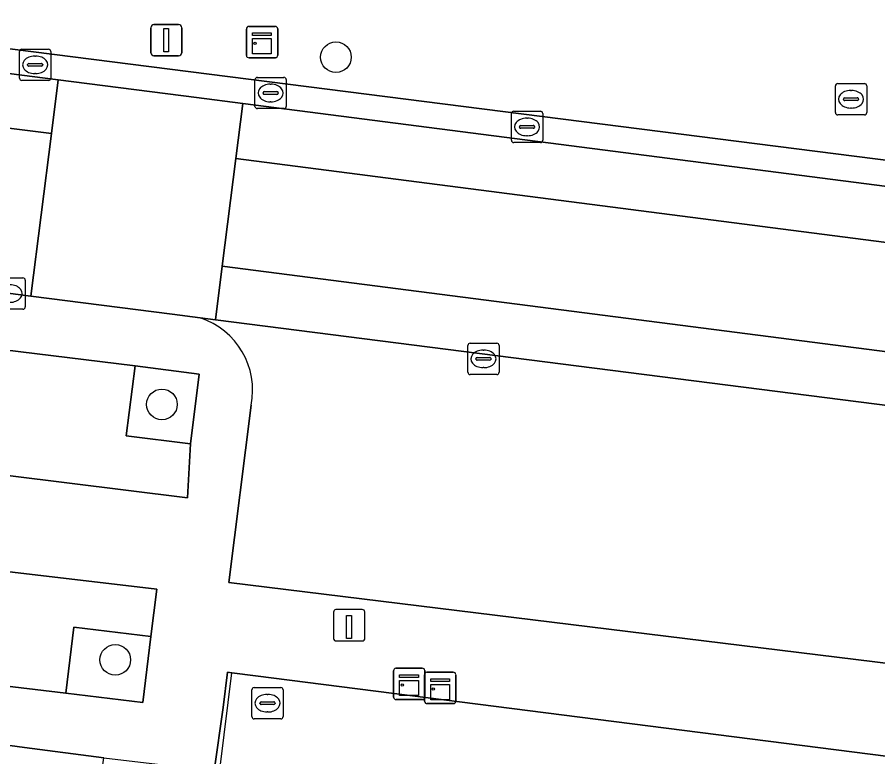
# Model space of a CAD drawing. Extents: x 161692 to 162379, y 380760 to 381678.
# Drawn here: x 162049.01 to 162076.51, y 381232.65 to 381256.26 of the extents above; entities that cross this region are included whole.
import ezdxf

# ---------------------------------------------------------------- set-up
doc = ezdxf.new("R2010")
doc.units = 0
for name, color, linetype in [('IMGEO_Boom', 7, 'Continuous'), ('IMGEO_Brandkraan', 7, 'Continuous'), ('IMGEO_Groenvoorziening', 7, 'Continuous'), ('IMGEO_Hek', 7, 'Continuous'), ('IMGEO_Kast', 7, 'Continuous'), ('IMGEO_Kolk', 7, 'Continuous'), ('IMGEO_Laadpaal', 7, 'Continuous'), ('IMGEO_Lichtmast', 7, 'Continuous'), ('IMGEO_Parkeervlak_open', 7, 'Continuous'), ('IMGEO_Rijbaan_lokaal_gesloten', 7, 'Continuous'), ('IMGEO_Rijbaan_lokaal_open', 7, 'Continuous'), ('IMGEO_Rioolput', 7, 'Continuous'), ('IMGEO_Voetpad_open', 7, 'Continuous')]:
    doc.layers.add(name, color=color, linetype=linetype)

msp = doc.modelspace()

# ---------------------------------------------------------------- linework, layer by layer
at = {"layer": 'IMGEO_Boom'}
for centre in [(162059.199, 381254.984), (162053.639, 381243.897), (162052.147, 381235.741)]:
    msp.add_circle(centre, 0.489, dxfattribs=at)
at = {"layer": 'IMGEO_Brandkraan'}
for p, q in [((162075.16, 381253.214), (162075.16, 381254.066)), ((162075.235, 381254.14), (162076.087, 381254.14)), ((162076.161, 381254.066), (162076.161, 381253.214)), ((162075.648, 381253.92), (162075.673, 381253.92)), ((162075.419, 381253.634), (162075.419, 381253.646)), ((162075.857, 381253.597), (162075.459, 381253.597)), ((162075.462, 381253.683), (162075.86, 381253.683)), ((162075.903, 381253.646), (162075.903, 381253.634)), ((162075.671, 381253.36), (162075.646, 381253.36)), ((162076.087, 381253.14), (162075.235, 381253.14))]:
    msp.add_line(p, q, dxfattribs=at)
for points in [[(162075.16, 381253.214), (162075.16, 381254.066)], [(162075.235, 381254.14), (162076.087, 381254.14)], [(162076.161, 381254.066), (162076.161, 381253.214)], [(162076.087, 381253.14), (162075.235, 381253.14)]]:
    msp.add_lwpolyline(points, dxfattribs=at)
for centre, radius, start, end in [((162075.237, 381254.064), 0.0765, 91.552, 178.448), ((162075.237, 381254.064), 0.0765, 91.552, 178.448), ((162076.085, 381254.064), 0.0765, 1.552, 88.448), ((162076.085, 381254.064), 0.0765, 1.552, 88.448), ((162075.459, 381253.643), 0.0403, 85.8775, 175.7526), ((162075.456, 381253.633), 0.0366, 178.938, 274.7102), ((162075.86, 381253.64), 0.043, 264.8664, 352.4533), ((162075.864, 381253.645), 0.0386, 1.7309, 96.639), ((162075.237, 381253.216), 0.0765, 181.552, 268.448), ((162075.237, 381253.216), 0.0765, 181.552, 268.448), ((162076.085, 381253.216), 0.0765, 271.552, 358.448), ((162076.085, 381253.216), 0.0765, 271.552, 358.448)]:
    msp.add_arc(centre, radius, start, end, dxfattribs=at)
for centre, major_axis, ratio, start_param, end_param in [((162075.647, 381253.64), (-0.387, 0.002), 0.722429, 4.712389, 7.853982), ((162075.672, 381253.64), (-0.39, 0.002), 0.717154, 1.570796, 4.712389)]:
    msp.add_ellipse(centre, major_axis=major_axis, ratio=ratio, start_param=start_param, end_param=end_param, dxfattribs=at)
at = {"layer": 'IMGEO_Groenvoorziening'}
for points in [[(162054.553, 381242.637), (162054.826, 381244.867), (162052.78, 381245.128), (162052.494, 381242.899)], [(162050.569, 381234.677), (162053.027, 381234.381), (162053.281, 381236.489), (162050.823, 381236.785)], [(162099.309, 381227.521), (162099.521, 381229.607), (162086.343, 381231.462), (162083.547, 381231.811), (162080.114, 381232.243), (162056.631, 381235.235), (162055.874, 381235.331), (162055.733, 381235.349), (162055.596, 381234.225), (162055.305, 381232.197), (162054.873, 381228.306), (162056.256, 381228.135), (162056.306, 381228.523), (162057.565, 381228.379), (162057.374, 381226.88), (162150.473, 381215.011), (162151.033, 381218.939), (162150.142, 381219.104), (162150.716, 381223.297), (162127.644, 381226.224), (162125.008, 381226.582), (162107.649, 381228.66), (162107.446, 381226.524)], [(162051.75, 381232.39), (162051.777, 381232.608), (162049.251, 381232.946), (162046.483, 381233.317), (162044.648, 381217.703), (162049.858, 381217.013)]]:
    msp.add_lwpolyline(points, close=True, dxfattribs=at)
at = {"layer": 'IMGEO_Hek'}
msp.add_lwpolyline([(162055.033, 381228.531), (162055.874, 381235.331)], dxfattribs=at)
at = {"layer": 'IMGEO_Kast'}
for p, q in [((162056.338, 381255.041), (162056.338, 381255.882)), ((162056.338, 381255.882), (162056.338, 381255.041)), ((162056.413, 381255.966), (162057.254, 381255.966)), ((162057.254, 381255.966), (162056.413, 381255.966)), ((162057.338, 381255.891), (162057.338, 381255.05)), ((162057.338, 381255.05), (162057.338, 381255.891)), ((162057.263, 381254.966), (162056.422, 381254.966)), ((162056.422, 381254.966), (162057.263, 381254.966)), ((162061.04, 381234.547), (162061.04, 381235.388)), ((162061.04, 381235.388), (162061.04, 381234.547)), ((162061.115, 381235.472), (162061.956, 381235.472)), ((162061.956, 381235.472), (162061.115, 381235.472)), ((162062.04, 381235.397), (162062.04, 381234.556)), ((162062.04, 381234.556), (162062.04, 381235.397)), ((162062.032, 381234.418), (162062.032, 381235.259)), ((162062.032, 381235.259), (162062.032, 381234.418)), ((162062.107, 381235.343), (162062.948, 381235.343)), ((162062.948, 381235.343), (162062.107, 381235.343)), ((162063.032, 381235.268), (162063.032, 381234.427)), ((162063.032, 381234.427), (162063.032, 381235.268)), ((162061.965, 381234.472), (162061.124, 381234.472)), ((162061.124, 381234.472), (162061.965, 381234.472)), ((162062.957, 381234.343), (162062.116, 381234.343)), ((162062.116, 381234.343), (162062.957, 381234.343))]:
    msp.add_line(p, q, dxfattribs=at)
for points in [[(162056.533, 381255.756), (162057.133, 381255.756), (162057.133, 381255.671), (162056.533, 381255.671), (162056.533, 381255.756)], [(162056.533, 381255.581), (162057.133, 381255.581), (162057.133, 381255.092), (162056.533, 381255.092), (162056.533, 381255.581)], [(162061.235, 381235.262), (162061.835, 381235.262), (162061.835, 381235.177), (162061.235, 381235.177), (162061.235, 381235.262)], [(162061.235, 381235.087), (162061.835, 381235.087), (162061.835, 381234.598), (162061.235, 381234.598), (162061.235, 381235.087)], [(162062.227, 381235.133), (162062.827, 381235.133), (162062.827, 381235.048), (162062.227, 381235.048), (162062.227, 381235.133)], [(162062.227, 381234.958), (162062.827, 381234.958), (162062.827, 381234.469), (162062.227, 381234.469), (162062.227, 381234.958)]]:
    msp.add_lwpolyline(points, dxfattribs=at)
for centre in [(162056.617, 381255.43), (162061.319, 381234.936), (162062.311, 381234.807)]:
    msp.add_circle(centre, 0.0377, dxfattribs=at)
for centre, start, end in [((162056.416, 381255.888), 92.4484, 184.2845), ((162056.416, 381255.888), 92.4484, 184.2845), ((162057.26, 381255.888), 2.4484, 94.2845), ((162057.26, 381255.888), 2.4484, 94.2845), ((162056.416, 381255.044), 182.4484, 274.2845), ((162056.416, 381255.044), 182.4484, 274.2845), ((162057.26, 381255.044), 272.4484, 4.2845), ((162057.26, 381255.044), 272.4484, 4.2845), ((162061.118, 381235.394), 92.4484, 184.2845), ((162061.118, 381235.394), 92.4484, 184.2845), ((162061.962, 381235.394), 2.4484, 94.2845), ((162061.962, 381235.394), 2.4484, 94.2845), ((162062.11, 381235.265), 92.4484, 184.2845), ((162062.11, 381235.265), 92.4484, 184.2845), ((162062.954, 381235.265), 2.4484, 94.2845), ((162062.954, 381235.265), 2.4484, 94.2845), ((162061.118, 381234.55), 182.4484, 274.2845), ((162061.118, 381234.55), 182.4484, 274.2845), ((162061.962, 381234.55), 272.4484, 4.2845), ((162061.962, 381234.55), 272.4484, 4.2845), ((162062.11, 381234.421), 182.4484, 274.2845), ((162062.11, 381234.421), 182.4484, 274.2845), ((162062.954, 381234.421), 272.4484, 4.2845), ((162062.954, 381234.421), 272.4484, 4.2845)]:
    msp.add_arc(centre, 0.0779, start, end, dxfattribs=at)
at = {"layer": 'IMGEO_Kolk'}
for p, q in [((162049.087, 381254.314), (162049.087, 381255.166)), ((162049.162, 381255.24), (162050.014, 381255.24)), ((162050.088, 381255.166), (162050.088, 381254.314)), ((162049.575, 381255.02), (162049.6, 381255.02)), ((162049.346, 381254.734), (162049.346, 381254.746)), ((162049.784, 381254.697), (162049.386, 381254.697)), ((162049.389, 381254.783), (162049.787, 381254.783)), ((162049.83, 381254.746), (162049.83, 381254.734)), ((162049.598, 381254.46), (162049.573, 381254.46)), ((162056.686, 381254.34), (162057.538, 381254.34)), ((162050.014, 381254.24), (162049.162, 381254.24)), ((162056.611, 381253.414), (162056.611, 381254.266)), ((162057.099, 381254.12), (162057.124, 381254.12)), ((162057.612, 381254.266), (162057.612, 381253.414)), ((162056.87, 381253.834), (162056.87, 381253.846)), ((162057.308, 381253.797), (162056.91, 381253.797)), ((162056.913, 381253.883), (162057.311, 381253.883)), ((162057.354, 381253.846), (162057.354, 381253.834)), ((162057.122, 381253.56), (162057.097, 381253.56)), ((162057.538, 381253.34), (162056.686, 381253.34)), ((162064.882, 381253.256), (162065.734, 381253.256)), ((162064.807, 381252.33), (162064.807, 381253.182)), ((162065.295, 381253.036), (162065.32, 381253.036)), ((162065.808, 381253.182), (162065.808, 381252.33)), ((162065.066, 381252.75), (162065.066, 381252.762)), ((162065.504, 381252.713), (162065.106, 381252.713)), ((162065.109, 381252.799), (162065.507, 381252.799)), ((162065.55, 381252.762), (162065.55, 381252.75)), ((162065.318, 381252.476), (162065.293, 381252.476)), ((162065.734, 381252.256), (162064.882, 381252.256)), ((162048.344, 381247.937), (162049.196, 381247.937)), ((162049.27, 381247.863), (162049.27, 381247.011)), ((162049.196, 381246.937), (162048.344, 381246.937)), ((162063.488, 381245.851), (162064.34, 381245.851)), ((162063.413, 381244.925), (162063.413, 381245.777)), ((162063.901, 381245.631), (162063.926, 381245.631)), ((162064.414, 381245.777), (162064.414, 381244.925)), ((162063.672, 381245.345), (162063.672, 381245.357)), ((162064.11, 381245.308), (162063.712, 381245.308)), ((162063.715, 381245.394), (162064.113, 381245.394)), ((162064.156, 381245.357), (162064.156, 381245.345)), ((162063.924, 381245.071), (162063.899, 381245.071)), ((162064.34, 381244.851), (162063.488, 381244.851))]:
    msp.add_line(p, q, dxfattribs=at)
for points in [[(162049.087, 381254.314), (162049.087, 381255.166)], [(162049.162, 381255.24), (162050.014, 381255.24)], [(162050.088, 381255.166), (162050.088, 381254.314)], [(162056.686, 381254.34), (162057.538, 381254.34)], [(162050.014, 381254.24), (162049.162, 381254.24)], [(162056.611, 381253.414), (162056.611, 381254.266)], [(162057.612, 381254.266), (162057.612, 381253.414)], [(162057.538, 381253.34), (162056.686, 381253.34)], [(162064.882, 381253.256), (162065.734, 381253.256)], [(162064.807, 381252.33), (162064.807, 381253.182)], [(162065.808, 381253.182), (162065.808, 381252.33)], [(162065.734, 381252.256), (162064.882, 381252.256)], [(162048.344, 381247.937), (162049.196, 381247.937)], [(162049.27, 381247.863), (162049.27, 381247.011)], [(162049.196, 381246.937), (162048.344, 381246.937)], [(162063.488, 381245.851), (162064.34, 381245.851)], [(162063.413, 381244.925), (162063.413, 381245.777)], [(162064.414, 381245.777), (162064.414, 381244.925)], [(162064.34, 381244.851), (162063.488, 381244.851)]]:
    msp.add_lwpolyline(points, dxfattribs=at)
for centre, radius, start, end in [((162049.164, 381255.164), 0.0765, 91.552, 178.448), ((162049.164, 381255.164), 0.0765, 91.552, 178.448), ((162050.012, 381255.164), 0.0765, 1.552, 88.448), ((162050.012, 381255.164), 0.0765, 1.552, 88.448), ((162049.386, 381254.743), 0.0403, 85.8775, 175.7526), ((162049.383, 381254.733), 0.0366, 178.938, 274.7102), ((162049.787, 381254.74), 0.043, 264.8664, 352.4533), ((162049.791, 381254.745), 0.0386, 1.7309, 96.639), ((162056.688, 381254.264), 0.0765, 91.552, 178.448), ((162056.688, 381254.264), 0.0765, 91.552, 178.448), ((162057.536, 381254.264), 0.0765, 1.552, 88.448), ((162057.536, 381254.264), 0.0765, 1.552, 88.448), ((162049.164, 381254.316), 0.0765, 181.552, 268.448), ((162049.164, 381254.316), 0.0765, 181.552, 268.448), ((162050.012, 381254.316), 0.0765, 271.552, 358.448), ((162050.012, 381254.316), 0.0765, 271.552, 358.448), ((162056.91, 381253.843), 0.0403, 85.8775, 175.7526), ((162056.907, 381253.833), 0.0366, 178.938, 274.7102), ((162057.311, 381253.84), 0.043, 264.8664, 352.4533), ((162057.315, 381253.845), 0.0386, 1.7309, 96.639), ((162056.688, 381253.416), 0.0765, 181.552, 268.448), ((162056.688, 381253.416), 0.0765, 181.552, 268.448), ((162057.536, 381253.416), 0.0765, 271.552, 358.448), ((162057.536, 381253.416), 0.0765, 271.552, 358.448), ((162064.884, 381253.18), 0.0765, 91.552, 178.448), ((162064.884, 381253.18), 0.0765, 91.552, 178.448), ((162065.732, 381253.18), 0.0765, 1.552, 88.448), ((162065.732, 381253.18), 0.0765, 1.552, 88.448), ((162065.106, 381252.759), 0.0403, 85.8775, 175.7526), ((162065.103, 381252.749), 0.0366, 178.938, 274.7102), ((162065.507, 381252.756), 0.043, 264.8664, 352.4533), ((162065.511, 381252.761), 0.0386, 1.7309, 96.639), ((162064.884, 381252.332), 0.0765, 181.552, 268.448), ((162064.884, 381252.332), 0.0765, 181.552, 268.448), ((162065.732, 381252.332), 0.0765, 271.552, 358.448), ((162065.732, 381252.332), 0.0765, 271.552, 358.448), ((162049.194, 381247.861), 0.0765, 1.552, 88.448), ((162049.194, 381247.861), 0.0765, 1.552, 88.448), ((162049.194, 381247.013), 0.0765, 271.552, 358.448), ((162049.194, 381247.013), 0.0765, 271.552, 358.448), ((162063.49, 381245.775), 0.0765, 91.552, 178.448), ((162063.49, 381245.775), 0.0765, 91.552, 178.448), ((162064.338, 381245.775), 0.0765, 1.552, 88.448), ((162064.338, 381245.775), 0.0765, 1.552, 88.448), ((162063.712, 381245.354), 0.0403, 85.8775, 175.7526), ((162063.709, 381245.344), 0.0366, 178.938, 274.7102), ((162064.113, 381245.351), 0.043, 264.8664, 352.4533), ((162064.117, 381245.356), 0.0386, 1.7309, 96.639), ((162063.49, 381244.927), 0.0765, 181.552, 268.448), ((162063.49, 381244.927), 0.0765, 181.552, 268.448), ((162064.338, 381244.927), 0.0765, 271.552, 358.448), ((162064.338, 381244.927), 0.0765, 271.552, 358.448)]:
    msp.add_arc(centre, radius, start, end, dxfattribs=at)
for centre, major_axis, ratio, start_param, end_param in [((162049.574, 381254.74), (-0.387, 0.002), 0.722429, 4.712389, 7.853982), ((162049.599, 381254.74), (-0.39, 0.002), 0.717154, 1.570796, 4.712389), ((162057.098, 381253.84), (-0.387, 0.002), 0.722429, 4.712389, 7.853982), ((162057.123, 381253.84), (-0.39, 0.002), 0.717154, 1.570796, 4.712389), ((162065.294, 381252.756), (-0.387, 0.002), 0.722429, 4.712389, 7.853982), ((162065.319, 381252.756), (-0.39, 0.002), 0.717154, 1.570796, 4.712389), ((162048.781, 381247.437), (-0.39, 0.002), 0.717154, 1.570796, 4.712389), ((162063.9, 381245.351), (-0.387, 0.002), 0.722429, 4.712389, 7.853982), ((162063.925, 381245.351), (-0.39, 0.002), 0.717154, 1.570796, 4.712389)]:
    msp.add_ellipse(centre, major_axis=major_axis, ratio=ratio, start_param=start_param, end_param=end_param, dxfattribs=at)
at = {"layer": 'IMGEO_Laadpaal'}
for p, q in [((162060.039, 381237.344), (162059.198, 381237.344)), ((162060.039, 381237.344), (162059.198, 381237.344)), ((162059.123, 381237.26), (162059.123, 381236.419)), ((162059.123, 381237.26), (162059.123, 381236.419)), ((162060.123, 381236.428), (162060.123, 381237.269)), ((162060.123, 381236.428), (162060.123, 381237.269)), ((162059.207, 381236.344), (162060.048, 381236.344)), ((162059.207, 381236.344), (162060.048, 381236.344))]:
    msp.add_line(p, q, dxfattribs=at)
msp.add_lwpolyline([(162059.538, 381237.157), (162059.698, 381237.157), (162059.698, 381236.424), (162059.538, 381236.424), (162059.538, 381237.157)], dxfattribs=at)
for centre, start, end in [((162059.201, 381237.266), 92.4484, 184.2845), ((162059.201, 381237.266), 92.4484, 184.2845), ((162060.045, 381237.266), 2.4484, 94.2845), ((162060.045, 381237.266), 2.4484, 94.2845), ((162059.201, 381236.422), 182.4484, 274.2845), ((162059.201, 381236.422), 182.4484, 274.2845), ((162060.045, 381236.422), 272.4484, 4.2845), ((162060.045, 381236.422), 272.4484, 4.2845)]:
    msp.add_arc(centre, 0.0779, start, end, dxfattribs=at)
at = {"layer": 'IMGEO_Lichtmast'}
for p, q in [((162053.383, 381256.025), (162054.173, 381256.025)), ((162054.173, 381256.025), (162053.383, 381256.025)), ((162053.283, 381255.125), (162053.283, 381255.925)), ((162053.283, 381255.925), (162053.283, 381255.125)), ((162054.273, 381255.925), (162054.273, 381255.125)), ((162054.273, 381255.125), (162054.273, 381255.925)), ((162054.173, 381255.025), (162053.383, 381255.025)), ((162053.383, 381255.025), (162054.173, 381255.025))]:
    msp.add_line(p, q, dxfattribs=at)
msp.add_lwpolyline([(162053.703, 381255.9), (162053.853, 381255.9), (162053.853, 381255.15), (162053.703, 381255.15), (162053.703, 381255.9)], dxfattribs=at)
for centre, start, end in [((162053.383, 381255.925), 90, 180), ((162053.383, 381255.925), 90, 180), ((162054.173, 381255.925), 0, 90), ((162054.173, 381255.925), 360, 90), ((162053.383, 381255.125), 180, 270), ((162053.383, 381255.125), 180, 270), ((162054.173, 381255.125), 270, 0), ((162054.173, 381255.125), 270, 0)]:
    msp.add_arc(centre, 0.1, start, end, dxfattribs=at)
at = {"layer": 'IMGEO_Parkeervlak_open'}
for points in [[(162047.01, 381255.469), (162104.581, 381248.164), (162104.539, 381247.431), (162111.723, 381246.525), (162111.884, 381247.617), (162118.192, 381246.749), (162118.08, 381245.655), (162118.718, 381245.57), (162120.015, 381254.251), (162120.292, 381256.106), (162120.029, 381256.142), (162114.963, 381256.964), (162114.403, 381252.146), (162098.526, 381254.105), (162098.972, 381258.046), (162093.657, 381258.662), (162093.348, 381256.31), (162087.93, 381256.937), (162088.248, 381259.351), (162082.907, 381260.031), (162082.875, 381259.779), (162082.616, 381257.691)], [(162055.346, 381246.599), (162054.858, 381246.661)], [(162103.636, 381240.446), (162099.626, 381240.959), (162055.346, 381246.599)], [(162056.486, 381243.875), (162055.777, 381238.209), (162100.797, 381232.685), (162101.491, 381238.767)]]:
    msp.add_lwpolyline(points, dxfattribs=at)
for points in [[(162052.78, 381245.128), (162047.469, 381245.775), (162047.208, 381243.647), (162045.29, 381243.884), (162045.163, 381243.858), (162044.927, 381242.1), (162054.456, 381240.918), (162054.553, 381242.637), (162052.494, 381242.899)], [(162053.281, 381236.489), (162053.474, 381237.999), (162043.513, 381239.167), (162043.345, 381237.683), (162045.553, 381237.418), (162045.299, 381235.31), (162050.569, 381234.677), (162050.823, 381236.785)]]:
    msp.add_lwpolyline(points, close=True, dxfattribs=at)
msp.add_arc((162054.113, 381244.357), 2.422, 348.5221, 72.0777, dxfattribs=at)
at = {"layer": 'IMGEO_Rijbaan_lokaal_gesloten'}
for points in [[(162056.228, 381253.504), (162056.004, 381251.751), (162102.286, 381245.779)], [(162104.516, 381247.297), (162100.875, 381247.761), (162056.228, 381253.504)], [(162055.565, 381248.316), (162055.346, 381246.599), (162099.626, 381240.959), (162103.636, 381240.446)], [(162103.779, 381242.104), (162055.565, 381248.316)]]:
    msp.add_lwpolyline(points, dxfattribs=at)
at = {"layer": 'IMGEO_Rijbaan_lokaal_open'}
for points in [[(162035.129, 381256.209), (162050.323, 381254.261), (162054.747, 381253.694), (162056.228, 381253.504), (162100.875, 381247.761), (162104.516, 381247.297), (162104.539, 381247.431), (162104.581, 381248.164), (162047.01, 381255.469), (162045.042, 381255.719), (162036.57, 381256.794), (162036.552, 381256.797), (162034.552, 381257.12)], [(162034.7, 381254.472), (162050.106, 381252.552), (162050.323, 381254.261), (162035.129, 381256.209)], [(162030.083, 381249.836), (162030.847, 381249.712), (162031.46, 381249.694), (162048.224, 381247.508), (162049.446, 381247.351), (162050.106, 381252.552), (162034.7, 381254.472)], [(162056.004, 381251.751), (162055.565, 381248.316), (162103.779, 381242.104)], [(162102.286, 381245.779), (162056.004, 381251.751)]]:
    msp.add_lwpolyline(points, dxfattribs=at)
msp.add_lwpolyline([(162056.004, 381251.751), (162056.228, 381253.504), (162054.747, 381253.694), (162050.323, 381254.261), (162050.106, 381252.552), (162049.446, 381247.351), (162053.963, 381246.775), (162054.858, 381246.661), (162055.346, 381246.599), (162055.565, 381248.316)], close=True, dxfattribs=at)
at = {"layer": 'IMGEO_Rioolput'}
for p, q in [((162056.587, 381234.857), (162057.439, 381234.857)), ((162056.512, 381233.931), (162056.512, 381234.783)), ((162057, 381234.637), (162057.025, 381234.637)), ((162057.513, 381234.783), (162057.513, 381233.931)), ((162056.771, 381234.351), (162056.771, 381234.363)), ((162057.209, 381234.314), (162056.811, 381234.314)), ((162056.814, 381234.4), (162057.212, 381234.4)), ((162057.255, 381234.363), (162057.255, 381234.351)), ((162057.023, 381234.077), (162056.998, 381234.077)), ((162057.439, 381233.857), (162056.587, 381233.857))]:
    msp.add_line(p, q, dxfattribs=at)
for points in [[(162056.587, 381234.857), (162057.439, 381234.857)], [(162056.512, 381233.931), (162056.512, 381234.783)], [(162057.513, 381234.783), (162057.513, 381233.931)], [(162057.439, 381233.857), (162056.587, 381233.857)]]:
    msp.add_lwpolyline(points, dxfattribs=at)
for centre, radius, start, end in [((162056.589, 381234.781), 0.0765, 91.552, 178.448), ((162056.589, 381234.781), 0.0765, 91.552, 178.448), ((162057.437, 381234.781), 0.0765, 1.552, 88.448), ((162057.437, 381234.781), 0.0765, 1.552, 88.448), ((162056.811, 381234.36), 0.0403, 85.8775, 175.7526), ((162056.808, 381234.35), 0.0366, 178.938, 274.7102), ((162057.212, 381234.357), 0.043, 264.8664, 352.4533), ((162057.216, 381234.362), 0.0386, 1.7309, 96.639), ((162056.589, 381233.933), 0.0765, 181.552, 268.448), ((162056.589, 381233.933), 0.0765, 181.552, 268.448), ((162057.437, 381233.933), 0.0765, 271.552, 358.448), ((162057.437, 381233.933), 0.0765, 271.552, 358.448)]:
    msp.add_arc(centre, radius, start, end, dxfattribs=at)
for centre, major_axis, ratio, start_param, end_param in [((162056.999, 381234.357), (-0.387, 0.002), 0.722429, 4.712389, 7.853982), ((162057.024, 381234.357), (-0.39, 0.002), 0.717154, 1.570796, 4.712389)]:
    msp.add_ellipse(centre, major_axis=major_axis, ratio=ratio, start_param=start_param, end_param=end_param, dxfattribs=at)
at = {"layer": 'IMGEO_Voetpad_open'}
for points in [[(162054.858, 381246.661), (162053.963, 381246.775), (162049.446, 381247.351), (162048.224, 381247.508)], [(162101.491, 381238.767), (162100.797, 381232.685), (162055.777, 381238.209), (162056.486, 381243.875)], [(162046.483, 381233.317), (162049.251, 381232.946), (162051.777, 381232.608), (162055.305, 381232.197), (162055.596, 381234.225), (162055.733, 381235.349), (162055.874, 381235.331), (162056.631, 381235.235), (162080.114, 381232.243), (162083.547, 381231.811), (162086.343, 381231.462), (162099.521, 381229.607), (162099.309, 381227.521), (162107.446, 381226.524), (162107.649, 381228.66), (162125.008, 381226.582), (162127.644, 381226.224), (162150.716, 381223.297), (162151.853, 381223.153), (162151.675, 381222.072), (162151.431, 381220.063), (162154.875, 381219.602)]]:
    msp.add_lwpolyline(points, dxfattribs=at)
for points in [[(162054.553, 381242.637), (162054.456, 381240.918), (162044.927, 381242.1), (162045.163, 381243.858), (162045.29, 381243.884), (162045.563, 381246.049), (162047.469, 381245.775), (162052.78, 381245.128), (162054.826, 381244.867)], [(162053.281, 381236.489), (162053.027, 381234.381), (162050.569, 381234.677), (162045.299, 381235.31), (162043.091, 381235.575), (162043.345, 381237.683), (162043.513, 381239.167), (162053.474, 381237.999)]]:
    msp.add_lwpolyline(points, close=True, dxfattribs=at)
msp.add_arc((162054.113, 381244.357), 2.422, 348.5221, 72.0777, dxfattribs=at)

doc.saveas('drawing.dxf')
